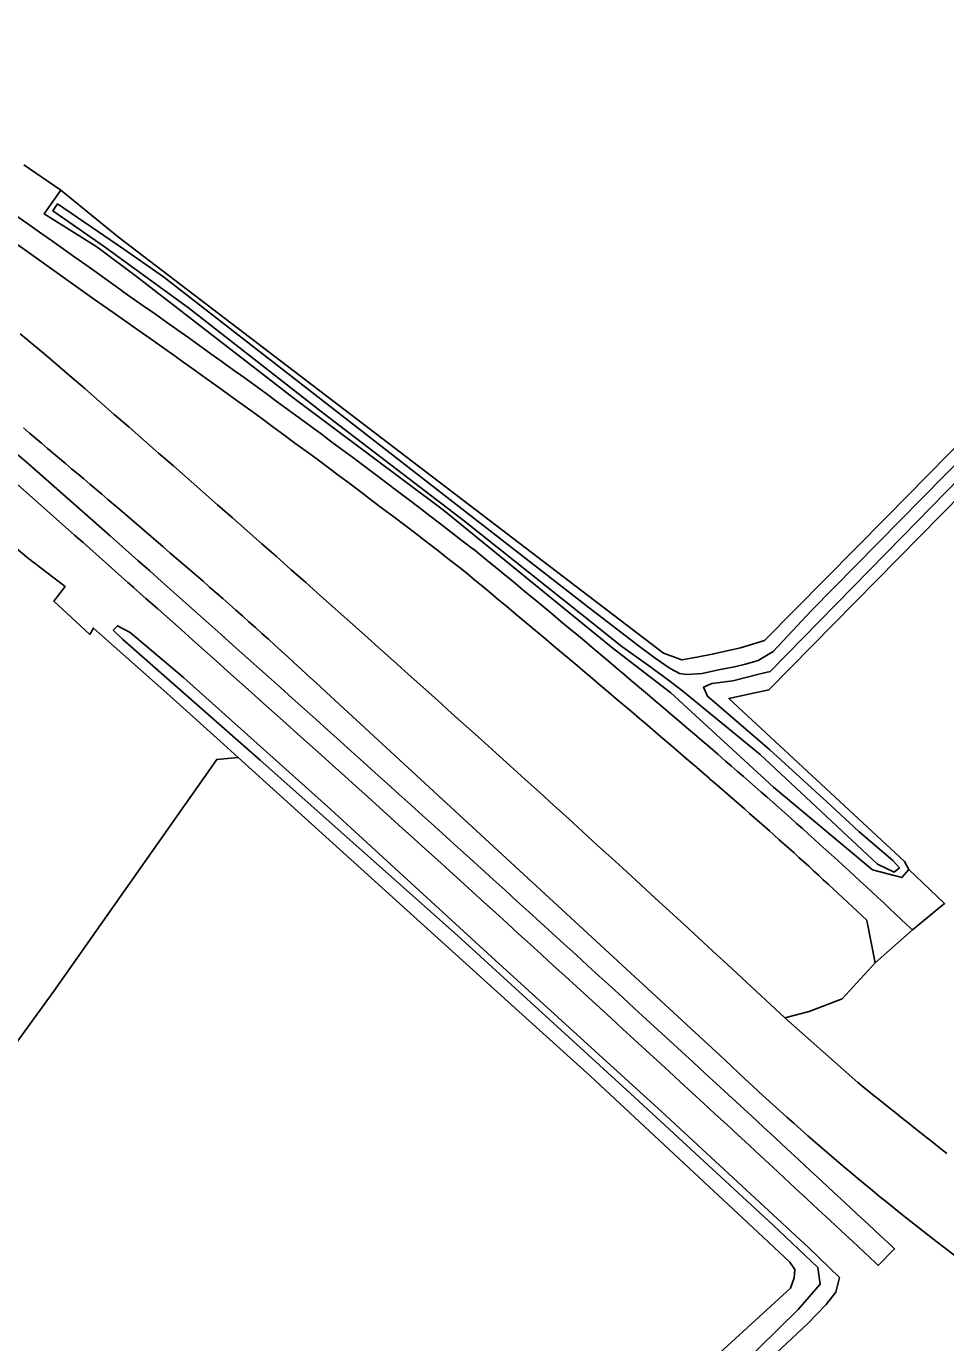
# Model space of a CAD drawing. Extents: x 132994 to 136000, y 393499 to 395512.
# Drawn here: x 135781.1 to 135872.7, y 394006 to 394137.1 of the extents above; entities that cross this region are included whole.
import ezdxf

# ---------------------------------------------------------------- set-up
doc = ezdxf.new("R2010")
doc.units = 0
doc.layers.add('gx-grn-maaiveld', color=7, linetype='Continuous')

msp = doc.modelspace()

# ---------------------------------------------------------------- linework, layer by layer
at = {"layer": 'gx-grn-maaiveld'}
for p, q in [((135780.87, 394123.32), (135784.57, 394120.8)), ((135780.83, 394097.11), (135781.43, 394096.6)), ((135781.43, 394096.6), (135782.03, 394096.1)), ((135782.03, 394096.1), (135782.63, 394095.59)), ((135782.63, 394095.59), (135783.23, 394095.08)), ((135783.23, 394095.08), (135783.83, 394094.58)), ((135783.83, 394094.58), (135784.43, 394094.07)), ((135784.43, 394094.07), (135785.03, 394093.56)), ((135785.03, 394093.56), (135785.63, 394093.05)), ((135785.63, 394093.05), (135786.23, 394092.55)), ((135786.23, 394092.55), (135786.83, 394092.04)), ((135786.83, 394092.04), (135787.43, 394091.53)), ((135787.43, 394091.53), (135788.03, 394091.02)), ((135788.03, 394091.02), (135788.63, 394090.51)), ((135788.63, 394090.51), (135789.23, 394090)), ((135789.23, 394090), (135789.82, 394089.49)), ((135789.82, 394089.49), (135790.42, 394088.98)), ((135790.42, 394088.98), (135794.75, 394085.26)), ((135794.75, 394085.26), (135795.41, 394084.69)), ((135795.41, 394084.69), (135796.07, 394084.12)), ((135796.07, 394084.12), (135796.73, 394083.56)), ((135796.73, 394083.56), (135797.39, 394082.99)), ((135797.39, 394082.99), (135798.05, 394082.42)), ((135798.05, 394082.42), (135798.71, 394081.85)), ((135798.71, 394081.85), (135799.36, 394081.27)), ((135799.36, 394081.27), (135800.02, 394080.7)), ((135800.02, 394080.7), (135800.67, 394080.12)), ((135800.67, 394080.12), (135801.33, 394079.55)), ((135801.33, 394079.55), (135801.98, 394078.97)), ((135801.98, 394078.97), (135802.63, 394078.39)), ((135802.63, 394078.39), (135803.28, 394077.81)), ((135803.28, 394077.81), (135803.93, 394077.23)), ((135803.93, 394077.23), (135804.58, 394076.65)), ((135804.58, 394076.65), (135805.22, 394076.07)), ((135805.22, 394076.07), (135805.87, 394075.48)), ((135805.87, 394075.48), (135806.51, 394074.9)), ((135806.51, 394074.9), (135807.16, 394074.31)), ((135807.16, 394074.31), (135807.8, 394073.72)), ((135807.8, 394073.72), (135808.44, 394073.13)), ((135808.44, 394073.13), (135809.08, 394072.54)), ((135809.08, 394072.54), (135809.72, 394071.95)), ((135809.72, 394071.95), (135810.36, 394071.36)), ((135810.36, 394071.36), (135811, 394070.76)), ((135811, 394070.76), (135850.65, 394034.2)), ((135864.81, 394048.08), (135865.63, 394043.86)), ((135869.34, 394047.12), (135865.63, 394043.86)), ((135863.9, 394031.94), (135856.64, 394038.37)), ((135850.65, 394034.2), (135851.33, 394033.56)), ((135851.33, 394033.56), (135852.01, 394032.91)), ((135852.01, 394032.91), (135852.69, 394032.27)), ((135852.69, 394032.27), (135853.38, 394031.64)), ((135853.38, 394031.64), (135854.06, 394031)), ((135854.06, 394031), (135854.75, 394030.37)), ((135864.64, 394031.35), (135863.9, 394031.94)), ((135865.37, 394030.75), (135864.64, 394031.35)), ((135866.11, 394030.16), (135865.37, 394030.75)), ((135854.75, 394030.37), (135855.44, 394029.74)), ((135855.44, 394029.74), (135856.14, 394029.11)), ((135866.84, 394029.57), (135866.11, 394030.16)), ((135867.58, 394028.98), (135866.84, 394029.57)), ((135856.14, 394029.11), (135856.83, 394028.49)), ((135856.83, 394028.49), (135857.53, 394027.87)), ((135868.32, 394028.39), (135867.58, 394028.98)), ((135869.05, 394027.8), (135868.32, 394028.39)), ((135857.53, 394027.87), (135858.23, 394027.25)), ((135858.23, 394027.25), (135858.94, 394026.63)), ((135869.79, 394027.22), (135869.05, 394027.8)), ((135870.53, 394026.63), (135869.79, 394027.22)), ((135858.94, 394026.63), (135859.64, 394026.01)), ((135859.64, 394026.01), (135860.35, 394025.4)), ((135871.27, 394026.04), (135870.53, 394026.63)), ((135872.01, 394025.46), (135871.27, 394026.04)), ((135872.76, 394024.87), (135872.01, 394025.46)), ((135860.35, 394025.4), (135861.06, 394024.79)), ((135861.06, 394024.79), (135861.77, 394024.18)), ((135861.77, 394024.18), (135862.48, 394023.58)), ((135862.48, 394023.58), (135863.2, 394022.98)), ((135863.2, 394022.98), (135863.92, 394022.38)), ((135863.92, 394022.38), (135864.64, 394021.78)), ((135864.64, 394021.78), (135865.36, 394021.19)), ((135865.36, 394021.19), (135866.08, 394020.59)), ((135866.08, 394020.59), (135866.81, 394020)), ((135866.81, 394020), (135867.54, 394019.42)), ((135867.54, 394019.42), (135868.27, 394018.83))]:
    msp.add_line(p, q, dxfattribs=at)
for points in [[(135868.99, 394053.13), (135868.55, 394053.94), (135851.07, 394070.18), (135855.05, 394071.02), (135902.32, 394119.02), (135904.38, 394121.29), (135905.06, 394121.18), (135920.6, 394105.7), (135945.84, 394080.93), (135946.95, 394080.05), (135947.57, 394079.79), (135948.66, 394079.57), (135949.76, 394079.87), (135951.43, 394081.31), (135963.07, 394093.64), (135978.31, 394109.49), (136000, 394132.06)], [(135784.57, 394120.8), (135790.29, 394116.13), (135844.56, 394074.67), (135846.39, 394074.01), (135847.88, 394074.3), (135849.41, 394074.58), (135852.23, 394075.21), (135854.61, 394075.94), (135866.74, 394088.2), (135877.16, 394098.77), (135889.71, 394111.55), (135896.39, 394118.59), (135902.26, 394124.13), (135903.75, 394125.42), (135905.02, 394124.76), (135906.38, 394123.93), (135925.05, 394105.34)], [(135902.98, 394121.73), (135868.35, 394086.29), (135855.18, 394072.85), (135854.19, 394072.64), (135851.46, 394071.94), (135849.37, 394071.65), (135848.55, 394071.3), (135848.93, 394070.39), (135855.14, 394065.06), (135860.78, 394059.92), (135864.02, 394056.94), (135867.38, 394054.03), (135868.04, 394053.3), (135867.53, 394052.89), (135865.85, 394053.68), (135854.19, 394064.58), (135846.49, 394070.91), (135845.06, 394072), (135843.06, 394073.46), (135840.4, 394075.36), (135836.28, 394078.63), (135824.74, 394087.82), (135810.63, 394098.63), (135797.25, 394109.06), (135788.77, 394115.24), (135783.77, 394118.72), (135784.23, 394119.42), (135790.82, 394114.91), (135794.78, 394112.18), (135837.17, 394079.21), (135842.18, 394075.34), (135843.73, 394074.2), (135845.21, 394073.15), (135846.16, 394072.66), (135846.87, 394072.55), (135848.4, 394072.67), (135850.02, 394073.02), (135851.64, 394073.32), (135852.71, 394073.59), (135853.98, 394073.97), (135855.48, 394074.85), (135859.3, 394078.94), (135903.44, 394123.76)], [(135868.99, 394053.13), (135868.29, 394052.34), (135865.37, 394053.1), (135855.52, 394061.34), (135845.28, 394070.74), (135839.55, 394075.16), (135822.67, 394088.94), (135807.77, 394100.06), (135792.09, 394112.19), (135788.15, 394115.14), (135782.9, 394118.43), (135784.57, 394120.8)], [(135856.64, 394038.37), (135855.21, 394039.7), (135853.78, 394041.03), (135852.35, 394042.36), (135850.92, 394043.69), (135849.48, 394045.01), (135848.05, 394046.34), (135846.61, 394047.66), (135845.17, 394048.98), (135843.74, 394050.3), (135842.3, 394051.62), (135840.86, 394052.94), (135839.42, 394054.26), (135837.97, 394055.58), (135836.53, 394056.9), (135835.09, 394058.21), (135833.64, 394059.52), (135832.2, 394060.84), (135830.75, 394062.15), (135829.3, 394063.46), (135827.85, 394064.77), (135826.4, 394066.08), (135824.96, 394067.39), (135823.5, 394068.69), (135822.05, 394070), (135820.6, 394071.3), (135819.15, 394072.61), (135817.69, 394073.91), (135816.23, 394075.21), (135814.78, 394076.52), (135813.32, 394077.81), (135811.86, 394079.11), (135810.4, 394080.41), (135808.94, 394081.71), (135807.48, 394083), (135806.02, 394084.3), (135804.55, 394085.59), (135803.09, 394086.88), (135801.63, 394088.18), (135800.16, 394089.47), (135798.69, 394090.75), (135797.23, 394092.04), (135795.76, 394093.33), (135794.29, 394094.62), (135792.82, 394095.9), (135791.35, 394097.18), (135789.87, 394098.47), (135788.4, 394099.75), (135786.93, 394101.03), (135785.45, 394102.31), (135783.97, 394103.59), (135782.82, 394104.55), (135781.67, 394105.52), (135780.51, 394106.48)], [(135802.22, 394064.3), (135800.75, 394065.64), (135795.42, 394070.45), (135788.42, 394076.66), (135787.82, 394077.19), (135787.43, 394076.56), (135786.55, 394077.37), (135783.87, 394079.85), (135784.97, 394081.33), (135781.35, 394084.11), (135781.17, 394084.25), (135772.7, 394091.39), (135770.12, 394093.34), (135764.68, 394097.43), (135762.24, 394099.87), (135761.96, 394099.4), (135758.2, 394102.47), (135758.73, 394103.04)], [(135792.22, 394083.92), (135789.45, 394086.37), (135781.36, 394093.52)], [(135780.2, 394091.5), (135785.92, 394086.45), (135786.77, 394085.7), (135791.24, 394081.73), (135791.87, 394081.18)], [(135848.04, 393999.57), (135857.95, 394009.32), (135860.15, 394011.86), (135859.92, 394013.5), (135855.46, 394017.76), (135841.27, 394030.82), (135824.04, 394046.56), (135804.39, 394064.04), (135790.71, 394076.08), (135789.78, 394076.99), (135790.2, 394077.42), (135791.47, 394076.75), (135796.77, 394072.27), (135811.43, 394059.11), (135827.44, 394044.43), (135844.38, 394029), (135859.04, 394015.48), (135862.08, 394012.51), (135861.7, 394011.06), (135860.75, 394009.83), (135858.88, 394007.89), (135822.54, 393973.89)], [(135802.22, 394064.3), (135800.08, 394064.11), (135783.87, 394041.02), (135751.62, 393996.61), (135751.41, 393996.49), (135750.74, 393995.57), (135746.27, 393989.28), (135722.82, 394006.46), (135719.6, 394008.78), (135705.17, 393988.66), (135703.68, 393989.7), (135701.4, 393991.26), (135708.7, 394000.84), (135681.76, 394020.49), (135663.95, 393995.27), (135662.55, 393992.92), (135661.97, 393992.14), (135661.53, 393991.41)], [(135756.57, 393917.61), (135761.26, 393921.36), (135768.06, 393926.98), (135783.32, 393941.73), (135790.19, 393948.47), (135812.88, 393970.65), (135844.7, 393999.99), (135857.2, 394011.46), (135857.56, 394012.49), (135857.64, 394013.3), (135857.12, 394014.04), (135853.94, 394017.02), (135837.29, 394032.56), (135831.19, 394038.07), (135802.22, 394064.3)], [(135869.34, 394047.12), (135872.55, 394049.76), (135871.07, 394051.16), (135868.99, 394053.13)], [(135865.63, 394043.86), (135862.34, 394040.27), (135859.06, 394039.01), (135856.64, 394038.37)], [(135868.27, 394018.83), (135871.35, 394016.4), (135874.46, 394013.99), (135876.66, 394012.31), (135878.88, 394010.66)], [(135865.68, 394013.97), (135865.94, 394013.71), (135867.56, 394015.36), (135867.29, 394015.62)]]:
    msp.add_lwpolyline(points, dxfattribs=at)
for centre, radius, start, end in [((134690.4, 392570.54), 1892.85, 54.46015, 55.85574), ((134675.91, 392552.38), 1913.76, 54.43566, 55.80628), ((135284.83, 393386.35), 883.53, 52.2618, 55.07591), ((135295.6, 393400.8), 863.24, 52.23948, 55.14153), ((135148.94, 393343.62), 980.97, 49.85778, 50.97404), ((135077.48, 393169.36), 1182.46, 49.16035, 50.75123), ((133038.47, 390981.77), 4148.07, 47.003, 48.40488), ((134808.87, 392856.67), 1592.31, 49.20819, 50.38299), ((133135.65, 391089.9), 4000.4, 46.96556, 48.39533), ((135503.05, 393660.78), 532.38, 46.5266, 49.2252), ((135572.59, 393739.52), 424.97, 46.5588, 49.4001)]:
    msp.add_arc(centre, radius, start, end, dxfattribs=at)

doc.saveas('drawing.dxf')
